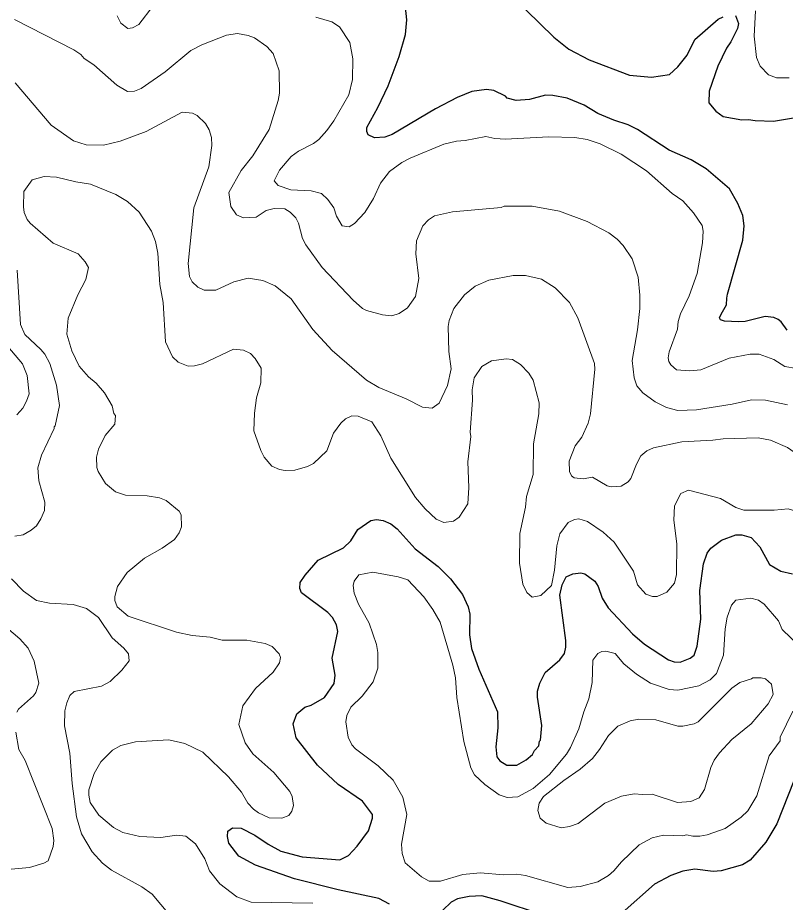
# Model space of a CAD drawing. Extents: x 447.8 to 473.9, y 7733.1 to 7760.8.
# Drawn here: x 453.399 to 455.425, y 7746.538 to 7748.871 of the extents above; entities that cross this region are included whole.
import ezdxf

# ---------------------------------------------------------------- set-up
doc = ezdxf.new("R2010")
doc.units = 0
doc.header["$LTSCALE"] = 0.032
doc.layers.add('1', color=7, linetype='Continuous', lineweight=25)
doc.layers.add('2', color=7, linetype='Continuous', lineweight=13)

msp = doc.modelspace()

# ---------------------------------------------------------------- linework, layer by layer
at = {"layer": '1'}
for points in [[(454.4253, 7748.8656), (454.4174, 7748.9419), (454.3878, 7749.0156), (454.3655, 7749.0382), (454.3364, 7749.0367), (454.314, 7749.0131)], [(454.6687, 7748.9625), (454.8135, 7748.8201), (454.8533, 7748.7887), (454.9073, 7748.76), (455.0137, 7748.7196), (455.0711, 7748.7145), (455.1186, 7748.7218), (455.1411, 7748.7418), (455.1659, 7748.7723), (455.1861, 7748.8139), (455.2478, 7748.8676), (455.261, 7748.8739)], [(455.4298, 7748.0474), (455.4139, 7748.0695), (455.4055, 7748.0749), (455.3945, 7748.0805), (455.3716, 7748.0829), (455.319, 7748.0701), (455.3011, 7748.0693), (455.264, 7748.0705), (455.2537, 7748.074), (455.2512, 7748.0798), (455.2542, 7748.0877), (455.2588, 7748.0952), (455.2692, 7748.1141), (455.2703, 7748.1313), (455.2724, 7748.1423), (455.3126, 7748.2849), (455.3157, 7748.3226), (455.3126, 7748.3495), (455.2997, 7748.3814), (455.2771, 7748.4198), (455.2158, 7748.4729), (455.1761, 7748.4967), (455.1183, 7748.5223), (455.0342, 7748.5768), (455.0096, 7748.5887), (454.9716, 7748.6006), (454.9299, 7748.6182), (454.8939, 7748.641), (454.849, 7748.6593), (454.8108, 7748.6664), (454.7916, 7748.6672), (454.7491, 7748.6553), (454.7144, 7748.6529), (454.6904, 7748.6591), (454.6865, 7748.6645), (454.6553, 7748.6792), (454.6358, 7748.6817), (454.5976, 7748.6768), (454.5588, 7748.6607), (454.5017, 7748.6305), (454.3873, 7748.5629), (454.3681, 7748.5558), (454.3401, 7748.5548), (454.3238, 7748.5621), (454.3202, 7748.5708), (454.32, 7748.5816), (454.349, 7748.6341), (454.3763, 7748.6918), (454.4059, 7748.7687), (454.4222, 7748.8272), (454.4253, 7748.8656)], [(455.2934, 7748.8772), (455.3012, 7748.856)], [(455.3012, 7748.856), (455.2982, 7748.8424), (455.2808, 7748.8078), (455.2692, 7748.7912), (455.2468, 7748.7431), (455.2239, 7748.6775)], [(455.2239, 7748.6775), (455.2229, 7748.6465), (455.2411, 7748.6244), (455.2609, 7748.6103), (455.3102, 7748.6016), (455.3271, 7748.6031), (455.3451, 7748.5999), (455.3932, 7748.5984), (455.4461, 7748.6072)], [(454.3801, 7746.5336), (454.3521, 7746.5483), (454.2441, 7746.5713), (454.1297, 7746.6004), (454.0267, 7746.6363), (453.982, 7746.6596), (453.9558, 7746.6943), (453.9524, 7746.7119), (453.9531, 7746.7259), (453.9652, 7746.7348), (453.9884, 7746.7338), (454.025, 7746.7156), (454.0599, 7746.6918), (454.0935, 7746.6733), (454.1491, 7746.6585), (454.2486, 7746.6505), (454.2714, 7746.6618), (454.2944, 7746.6863), (454.3249, 7746.7264), (454.3355, 7746.7603), (454.3355, 7746.7696), (454.3084, 7746.805), (454.2443, 7746.849), (454.1904, 7746.8997), (454.1333, 7746.9718), (454.1256, 7747.0085), (454.1351, 7747.0351), (454.1568, 7747.0528), (454.1736, 7747.058), (454.2083, 7747.0781), (454.2338, 7747.115), (454.2369, 7747.137), (454.2291, 7747.1821), (454.2433, 7747.2521), (454.24, 7747.2704), (454.2293, 7747.2896), (454.2171, 7747.3027), (454.1474, 7747.3541), (454.1432, 7747.3656), (454.1442, 7747.3818), (454.1573, 7747.4012), (454.1916, 7747.4404), (454.2588, 7747.4732), (454.2776, 7747.4919), (454.2968, 7747.5216), (454.3303, 7747.5451), (454.3456, 7747.5474), (454.3633, 7747.5451), (454.3835, 7747.5365), (454.4002, 7747.5228), (454.4475, 7747.47), (454.5081, 7747.4238), (454.5411, 7747.3915), (454.573, 7747.3499), (454.588, 7747.3174), (454.592, 7747.2977), (454.5913, 7747.2436), (454.5965, 7747.2078), (454.6158, 7747.1534), (454.6649, 7747.0403), (454.6656, 7746.9984), (454.661, 7746.9486), (454.6633, 7746.9217), (454.6715, 7746.9111), (454.6894, 7746.8998), (454.7157, 7746.9001), (454.7409, 7746.9139), (454.7577, 7746.9277), (454.7623, 7746.9386), (454.7739, 7746.9511), (454.7757, 7746.9628), (454.7788, 7746.966), (454.782, 7747.0044), (454.7708, 7747.079), (454.7708, 7747.0949), (454.7766, 7747.1165), (454.7907, 7747.1447), (454.8299, 7747.1777), (454.8414, 7747.1943)], [(454.8465, 7747.3969), (454.8641, 7747.4048), (454.885, 7747.4072), (454.8958, 7747.4047), (454.9215, 7747.3855), (454.9305, 7747.3714), (454.9409, 7747.3403), (454.9567, 7747.3145), (455.0213, 7747.2462), (455.0532, 7747.2194), (455.1167, 7747.1773), (455.131, 7747.1725), (455.1475, 7747.1716), (455.1736, 7747.1821), (455.1838, 7747.1904), (455.1923, 7747.2135), (455.202, 7747.2848), (455.199, 7747.3604), (455.2085, 7747.4308), (455.2181, 7747.4593), (455.2279, 7747.4722), (455.2565, 7747.4937), (455.2943, 7747.5072), (455.3098, 7747.5073), (455.3348, 7747.5005), (455.3572, 7747.4758), (455.3829, 7747.4293), (455.4124, 7747.4119), (455.4434, 7747.4048)], [(454.8414, 7747.1943), (454.8453, 7747.2109), (454.8453, 7747.2284), (454.8294, 7747.3479), (454.8356, 7747.3756), (454.8465, 7747.3969)], [(455.4468, 7746.8588), (455.4021, 7746.7451), (455.3734, 7746.6972), (455.3322, 7746.6491), (455.3119, 7746.6374), (455.2552, 7746.621), (455.2338, 7746.6193), (455.1857, 7746.6256), (455.1539, 7746.62), (455.1223, 7746.609), (455.0797, 7746.5863), (454.9938, 7746.5106)], [(454.784, 7746.5054), (454.6722, 7746.542), (454.6236, 7746.555), (454.5905, 7746.5534), (454.5595, 7746.5471), (454.5429, 7746.5388), (454.5208, 7746.5172)]]:
    msp.add_lwpolyline(points, dxfattribs=at)
at = {"layer": '2'}
for points in [[(453.6615, 7748.8759), (453.6711, 7748.8573), (453.689, 7748.843), (453.7014, 7748.8443), (453.7184, 7748.8531), (453.7942, 7748.9523)], [(455.4344, 7748.713), (455.4009, 7748.713), (455.3798, 7748.7203), (455.3586, 7748.7431), (455.3481, 7748.7666), (455.3424, 7748.823), (455.3462, 7748.8898)], [(454.4509, 7748.283), (454.4494, 7748.2486), (454.4573, 7748.1833), (454.4485, 7748.1361), (454.4277, 7748.1062), (454.4052, 7748.091), (454.3863, 7748.0854), (454.3614, 7748.0874), (454.3191, 7748.099), (454.3091, 7748.1041), (454.2844, 7748.126), (454.202, 7748.2122), (454.1591, 7748.2724), (454.15, 7748.2892), (454.1399, 7748.3298), (454.1324, 7748.3431), (454.1181, 7748.3587), (454.1035, 7748.3675), (454.0754, 7748.3683), (454.0549, 7748.363), (454.0285, 7748.3451), (453.9949, 7748.3435), (453.9765, 7748.3515), (453.9613, 7748.3732), (453.9557, 7748.4105), (453.9881, 7748.4686), (454.0191, 7748.5072), (454.0622, 7748.5768), (454.0862, 7748.6533), (454.0893, 7748.6722), (454.0885, 7748.7313), (454.0726, 7748.7772), (454.0563, 7748.7951), (454.0237, 7748.8179), (454.0074, 7748.8244), (453.9784, 7748.8293), (453.9498, 7748.8256), (453.8848, 7748.7998), (453.8557, 7748.7845), (453.7878, 7748.7289), (453.7242, 7748.6843), (453.7066, 7748.6777), (453.6882, 7748.6769), (453.6604, 7748.6936), (453.5999, 7748.7472), (453.5739, 7748.7638), (453.565, 7748.774), (453.5469, 7748.7861), (453.3904, 7748.8669)], [(454.1857, 7748.8726), (454.2278, 7748.8607), (454.2483, 7748.847), (454.275, 7748.8059), (454.2833, 7748.7629), (454.2825, 7748.7086), (454.2723, 7748.6678), (454.2333, 7748.5995), (454.215, 7748.5735), (454.1936, 7748.5502), (454.1797, 7748.5395), (454.1397, 7748.5192), (454.1203, 7748.5048), (454.0893, 7748.4692), (454.0756, 7748.4407), (454.0865, 7748.4283), (454.1194, 7748.4169), (454.1731, 7748.4146), (454.2007, 7748.4072), (454.2168, 7748.3922), (454.2329, 7748.3701), (454.24, 7748.3476), (454.2547, 7748.322), (454.2734, 7748.3194), (454.2879, 7748.3288), (454.3152, 7748.3575), (454.338, 7748.3941), (454.356, 7748.4353), (454.3802, 7748.4656), (454.4122, 7748.4893), (454.4346, 7748.5011), (454.5235, 7748.538), (454.5567, 7748.546), (454.5793, 7748.5476), (454.6338, 7748.5579), (454.6583, 7748.5524), (454.6859, 7748.5511), (454.7999, 7748.5574), (454.8693, 7748.5549), (454.9015, 7748.5503), (454.9361, 7748.5388)], [(455.3858, 7747.7574), (455.3533, 7747.763), (455.2608, 7747.7606), (455.233, 7747.7567), (455.1518, 7747.7526), (455.077, 7747.7366), (455.0591, 7747.7293), (455.0437, 7747.7153), (455.0316, 7747.6939), (455.0168, 7747.6559), (455.0101, 7747.6473), (454.991, 7747.6356), (454.9654, 7747.6341), (454.9544, 7747.6362), (454.9153, 7747.6595), (454.8915, 7747.6549), (454.8673, 7747.6573), (454.8606, 7747.6632), (454.8553, 7747.6747), (454.8542, 7747.7016), (454.8696, 7747.7417), (454.8877, 7747.7647), (454.9046, 7747.8023), (454.9103, 7747.8267), (454.9215, 7747.9443), (454.9207, 7747.9591), (454.8773, 7748.08), (454.8549, 7748.1198), (454.8171, 7748.1592), (454.7815, 7748.1814), (454.739, 7748.1911), (454.706, 7748.1911), (454.6419, 7748.1789), (454.6058, 7748.1633), (454.5776, 7748.1405), (454.5497, 7748.104), (454.5377, 7748.0726), (454.5352, 7748.0567), (454.5368, 7747.9908), (454.5424, 7747.945), (454.5334, 7747.9014), (454.5108, 7747.8547), (454.4923, 7747.8417), (454.4675, 7747.8439), (454.4238, 7747.8657), (454.3514, 7747.8958), (454.319, 7747.915), (454.2286, 7747.9935), (454.1773, 7748.0486), (454.1208, 7748.1294), (454.0785, 7748.1637), (454.0458, 7748.1784), (454.0074, 7748.1847), (453.9689, 7748.175), (453.9218, 7748.1528), (453.891, 7748.1526), (453.8742, 7748.1606), (453.8596, 7748.175), (453.8522, 7748.189), (453.8482, 7748.2228), (453.8639, 7748.3697), (453.9035, 7748.4776), (453.9107, 7748.5344), (453.9098, 7748.5549), (453.9043, 7748.5751), (453.894, 7748.5925), (453.8728, 7748.613), (453.8603, 7748.6198), (453.8329, 7748.6223), (453.7374, 7748.5713), (453.6688, 7748.546), (453.6249, 7748.5351), (453.5793, 7748.5359), (453.5462, 7748.5461), (453.4872, 7748.5874), (453.3925, 7748.6995)], [(454.9361, 7748.5388), (454.9911, 7748.5113), (455.0586, 7748.4672), (455.1264, 7748.4078), (455.1541, 7748.388), (455.1827, 7748.357)], [(453.424, 7748.3389), (453.4161, 7748.3573), (453.4138, 7748.3725), (453.4149, 7748.4126), (453.4372, 7748.4436), (453.4687, 7748.4524), (453.5014, 7748.4508), (453.5521, 7748.4381), (453.5908, 7748.4324), (453.6576, 7748.4054), (453.6885, 7748.3868), (453.7195, 7748.3583), (453.7519, 7748.3081), (453.7625, 7748.2814), (453.7688, 7748.2499), (453.7737, 7748.1672), (453.7824, 7748.1204), (453.7887, 7748.0165), (453.8076, 7747.9769), (453.8225, 7747.9631), (453.8487, 7747.9523), (453.8655, 7747.9529), (453.8864, 7747.9581), (453.9679, 7747.9971), (453.9951, 7747.9946), (454.0135, 7747.9857), (454.0257, 7747.9728), (454.0411, 7747.9469), (454.0405, 7747.9081), (454.0294, 7747.8684), (454.0238, 7747.828), (454.0223, 7747.7813), (454.04, 7747.7296), (454.049, 7747.7123), (454.0696, 7747.6885), (454.0897, 7747.6796), (454.1044, 7747.6766), (454.1301, 7747.6779), (454.1638, 7747.6872), (454.1795, 7747.6959), (454.2144, 7747.7289), (454.2323, 7747.7754), (454.2516, 7747.8018), (454.2638, 7747.8133), (454.2807, 7747.8208), (454.2977, 7747.8204), (454.333, 7747.8054), (454.3571, 7747.7684), (454.3833, 7747.7099), (454.4482, 7747.6054), (454.4738, 7747.5757), (454.5033, 7747.5486), (454.5235, 7747.5403), (454.5489, 7747.5432), (454.564, 7747.5539), (454.5863, 7747.5891), (454.5896, 7747.6324), (454.5865, 7747.7), (454.5944, 7747.7671), (454.5929, 7747.7778), (454.5992, 7747.8625), (454.5985, 7747.8895), (454.6035, 7747.9216), (454.6239, 7747.9512), (454.6489, 7747.9666), (454.6875, 7747.9715), (454.7047, 7747.9699), (454.7254, 7747.9565), (454.7473, 7747.9341), (454.7595, 7747.9154), (454.7748, 7747.8559), (454.7741, 7747.8268), (454.7596, 7747.7472), (454.7587, 7747.6662), (454.7412, 7747.6086), (454.7388, 7747.5802), (454.7241, 7747.5111), (454.7228, 7747.433), (454.7316, 7747.3772), (454.7426, 7747.3555), (454.7562, 7747.3431), (454.7793, 7747.3471), (454.8074, 7747.3741), (454.8156, 7747.4141), (454.8213, 7747.4782), (454.8291, 7747.51), (454.8517, 7747.5402), (454.868, 7747.548), (454.8795, 7747.5499), (454.9027, 7747.5426), (454.9437, 7747.514), (454.9732, 7747.4878), (455.0238, 7747.4118), (455.0342, 7747.3755), (455.0569, 7747.3505)], [(454.6743, 7748.3707), (454.546, 7748.3594), (454.4989, 7748.3484), (454.4832, 7748.3382), (454.4683, 7748.3224), (454.4509, 7748.283)], [(455.43, 7747.8503), (455.3722, 7747.8624), (455.3352, 7747.8634), (455.2844, 7747.8518), (455.1899, 7747.8369), (455.1409, 7747.8353), (455.1112, 7747.8428), (455.0808, 7747.8583), (455.0484, 7747.8823), (455.033, 7747.9002), (455.0259, 7747.9217), (455.0201, 7747.9669), (455.0346, 7748.0479), (455.0409, 7748.1047), (455.0409, 7748.1393), (455.0362, 7748.1868), (455.02, 7748.2352), (454.9966, 7748.2708), (454.9811, 7748.2871), (454.9587, 7748.3036), (454.9016, 7748.3342), (454.8282, 7748.3611), (454.7563, 7748.3739), (454.6824, 7748.3739), (454.6743, 7748.3707)], [(455.1827, 7748.357), (455.2053, 7748.3228), (455.2076, 7748.3081), (455.206, 7748.2772), (455.1919, 7748.1967), (455.171, 7748.1377), (455.1482, 7748.0906), (455.1419, 7748.0702), (455.1399, 7748.0497), (455.1179, 7747.9896), (455.1155, 7747.9745), (455.117, 7747.9646), (455.1227, 7747.9553), (455.137, 7747.9422), (455.1719, 7747.9395), (455.2013, 7747.9425), (455.2762, 7747.9737), (455.3321, 7747.9835), (455.3553, 7747.984), (455.3946, 7747.9697), (455.4235, 7747.9514), (455.485, 7747.9411)], [(453.5852, 7748.2124), (453.5772, 7748.2272), (453.5585, 7748.2481), (453.492, 7748.2766), (453.4314, 7748.329), (453.424, 7748.3389)], [(453.3977, 7748.2056), (453.4062, 7748.0623), (453.4179, 7748.0358), (453.46, 7747.9966), (453.47, 7747.9841), (453.4834, 7747.9594), (453.5014, 7747.9022), (453.5091, 7747.8485), (453.4977, 7747.7945), (453.4947, 7747.7924), (453.4946, 7747.7875), (453.4612, 7747.7177), (453.4523, 7747.6841), (453.4547, 7747.6497), (453.4706, 7747.5939), (453.4691, 7747.5719), (453.4596, 7747.5493), (453.4481, 7747.5315), (453.4343, 7747.5196), (453.4132, 7747.5075), (453.3911, 7747.5042)], [(454.1773, 7746.5359), (454.0145, 7746.5386), (453.9773, 7746.5528), (453.9322, 7746.5865), (453.9049, 7746.6211), (453.8922, 7746.6529), (453.8684, 7746.6927), (453.8422, 7746.713), (453.8181, 7746.7155), (453.7764, 7746.7094), (453.7211, 7746.7119), (453.6764, 7746.7224), (453.6513, 7746.7358), (453.613, 7746.7679), (453.5903, 7746.8014), (453.5861, 7746.8206), (453.5864, 7746.8348), (453.6002, 7746.8783), (453.6179, 7746.9084), (453.649, 7746.9394), (453.6705, 7746.9519), (453.7095, 7746.9615), (453.7979, 7746.9663), (453.8399, 7746.9573), (453.8872, 7746.9344), (453.9555, 7746.8695), (453.9892, 7746.8284), (454.0064, 7746.7999), (454.0212, 7746.7837), (454.0342, 7746.7741), (454.0625, 7746.7611), (454.0958, 7746.7599), (454.1141, 7746.7667), (454.1219, 7746.7786), (454.1263, 7746.7936), (454.1232, 7746.8174), (454.1168, 7746.8306), (454.0744, 7746.8803), (454.0189, 7746.9296), (453.999, 7746.9588), (453.9821, 7747.0072), (453.9925, 7747.0567), (454.0267, 7747.1023), (454.073, 7747.1455), (454.0897, 7747.1697), (454.092, 7747.1836), (454.0886, 7747.1931), (454.07, 7747.2132), (454.0516, 7747.221), (454.0034, 7747.2292), (453.9387, 7747.2292), (453.9067, 7747.2372), (453.8589, 7747.242), (453.8182, 7747.2509), (453.69, 7747.2927), (453.6616, 7747.3175), (453.6551, 7747.3339), (453.655, 7747.3443), (453.6617, 7747.3712), (453.6873, 7747.4076), (453.733, 7747.4461), (453.7803, 7747.4718), (453.8123, 7747.4953), (453.8249, 7747.5123), (453.8313, 7747.5283), (453.8298, 7747.56), (453.8249, 7747.57), (453.7904, 7747.5979), (453.7726, 7747.6049), (453.7405, 7747.6099), (453.6835, 7747.6124), (453.6568, 7747.6211), (453.6306, 7747.6424), (453.6107, 7747.6747), (453.6076, 7747.6848), (453.607, 7747.7126), (453.6121, 7747.7329), (453.6298, 7747.7697), (453.655, 7747.7992), (453.6566, 7747.8221), (453.6527, 7747.8278), (453.6484, 7747.8475), (453.6279, 7747.8823), (453.6059, 7747.9075), (453.5856, 7747.9239), (453.5609, 7747.9526), (453.5417, 7747.9927), (453.5284, 7748.0368), (453.5322, 7748.0787), (453.5572, 7748.1404), (453.5789, 7748.181), (453.5852, 7748.2124)], [(453.3472, 7748.0332), (453.4114, 7747.9584), (453.4241, 7747.9277), (453.4288, 7747.879), (453.4224, 7747.8598), (453.4124, 7747.8414), (453.3967, 7747.8238)], [(455.6216, 7747.5972), (455.5893, 7747.612), (455.5361, 7747.6461), (455.4658, 7747.7133), (455.43, 7747.7373), (455.3858, 7747.7574)], [(455.1371, 7747.4028), (455.1379, 7747.4839), (455.13, 7747.5464), (455.132, 7747.5839), (455.1491, 7747.6162), (455.1691, 7747.6253), (455.2531, 7747.6028), (455.2943, 7747.5798), (455.3155, 7747.5724), (455.395, 7747.5724), (455.4321, 7747.5755), (455.5305, 7747.545), (455.5558, 7747.5247), (455.5725, 7747.5055), (455.596, 7747.4667), (455.6059, 7747.4339), (455.6401, 7747.3802), (455.668, 7747.3507), (455.6836, 7747.342), (455.7144, 7747.3351), (455.7404, 7747.3358), (455.7609, 7747.341), (455.87, 7747.3811)], [(453.3827, 7747.3909), (453.4143, 7747.3585), (453.4486, 7747.334), (453.4827, 7747.3271), (453.5453, 7747.324), (453.5799, 7747.3133), (453.6122, 7747.2896), (453.6483, 7747.2359), (453.6792, 7747.2082), (453.6908, 7747.1934), (453.6926, 7747.1751), (453.6734, 7747.1505), (453.6427, 7747.1207), (453.62, 7747.1084), (453.5478, 7747.0938), (453.5364, 7747.0833), (453.5281, 7747.0643), (453.5228, 7747.0428), (453.5223, 7747.0034), (453.5364, 7746.9312), (453.5428, 7746.8514), (453.5541, 7746.7632), (453.567, 7746.7184), (453.5952, 7746.6715), (453.6224, 7746.6414), (453.6459, 7746.6227), (453.7265, 7746.5794), (453.7539, 7746.5596), (453.7996, 7746.5048)], [(455.4626, 7747.2127), (455.4164, 7747.2581), (455.4068, 7747.2803), (455.3689, 7747.3243), (455.354, 7747.3351), (455.3335, 7747.3406), (455.2937, 7747.3351), (455.2827, 7747.3222), (455.2711, 7747.29), (455.266, 7747.2594), (455.2613, 7747.19), (455.2429, 7747.1419), (455.2264, 7747.1245), (455.1963, 7747.1093), (455.1407, 7747.0978), (455.1182, 7747.0991), (455.0692, 7747.1162), (455.0322, 7747.1397), (454.9986, 7747.1674), (454.9758, 7747.1945), (454.9511, 7747.2004), (454.9407, 7747.1997), (454.9294, 7747.1945), (454.9167, 7747.1767), (454.915, 7747.1175), (454.9064, 7747.0752), (454.8925, 7747.0405), (454.8797, 7746.9956), (454.8577, 7746.9462), (454.8473, 7746.9292), (454.802, 7746.8749), (454.7589, 7746.8379), (454.7191, 7746.8165), (454.6904, 7746.815), (454.6691, 7746.8217), (454.6313, 7746.8486), (454.6041, 7746.8741), (454.5943, 7746.8931), (454.5761, 7746.962), (454.5576, 7747.0787), (454.5544, 7747.1299), (454.5474, 7747.1632), (454.5141, 7747.2768), (454.4946, 7747.3108), (454.4708, 7747.3441), (454.4283, 7747.3887), (454.4025, 7747.397), (454.3364, 7747.4087), (454.2991, 7747.4016), (454.2867, 7747.3852), (454.2843, 7747.374)], [(455.0569, 7747.3505), (455.0739, 7747.3447), (455.0862, 7747.345), (455.1117, 7747.3557), (455.1318, 7747.3797), (455.1371, 7747.4028)], [(454.2843, 7747.374), (454.2867, 7747.3531), (454.2985, 7747.3247), (454.3262, 7747.2743), (454.3455, 7747.2177), (454.3491, 7747.197)], [(453.3694, 7747.2631), (453.404, 7747.2333), (453.4261, 7747.2087), (453.4425, 7747.1739), (453.4546, 7747.1162), (453.4466, 7747.0917), (453.4403, 7747.0828), (453.4008, 7747.0479), (453.3963, 7747.0398)], [(454.3491, 7747.197), (454.3491, 7747.1558), (454.3371, 7747.1197), (454.308, 7747.0815), (454.2779, 7747.0526), (454.2672, 7747.0306), (454.2646, 7747.0138), (454.2711, 7746.9735), (454.2805, 7746.9535), (454.2905, 7746.9425), (454.3502, 7746.8979), (454.3898, 7746.86), (454.4148, 7746.8151), (454.4261, 7746.7699), (454.4117, 7746.6917), (454.4137, 7746.6671), (454.4216, 7746.6423), (454.464, 7746.6053), (454.4849, 7746.5941), (454.5147, 7746.5936), (454.5739, 7746.6113)], [(454.5739, 7746.6113), (454.6194, 7746.616), (454.6815, 7746.6105), (454.7163, 7746.612), (454.739, 7746.6087), (454.8502, 7746.5776), (454.8835, 7746.5797), (454.9298, 7746.5921), (454.9576, 7746.6087), (454.972, 7746.6208), (454.9924, 7746.6453), (455.0388, 7746.6897), (455.0736, 7746.7081), (455.1027, 7746.7154), (455.1544, 7746.7139), (455.1634, 7746.7161), (455.1803, 7746.7123), (455.1992, 7746.7123), (455.2187, 7746.7164), (455.2655, 7746.7327), (455.3081, 7746.7629), (455.3257, 7746.779), (455.3492, 7746.819), (455.382, 7746.9244), (455.4111, 7746.9642), (455.4107, 7746.9737), (455.4445, 7747.042)], [(453.3937, 7746.9873), (453.4014, 7746.9414), (453.4188, 7746.912), (453.4899, 7746.7327), (453.4938, 7746.7016), (453.4923, 7746.6855), (453.4793, 7746.6473), (453.468, 7746.6411), (453.4299, 7746.6303), (453.3818, 7746.6257)]]:
    msp.add_lwpolyline(points, dxfattribs=at)
msp.add_lwpolyline([(454.9485, 7746.7996), (454.9924, 7746.8181), (455.0257, 7746.8244), (455.0478, 7746.8221), (455.0736, 7746.8235), (455.1397, 7746.8015), (455.1753, 7746.8042), (455.1973, 7746.8136), (455.2116, 7746.8356), (455.228, 7746.8939), (455.2368, 7746.9131), (455.2508, 7746.9328), (455.2836, 7746.9677), (455.3341, 7747.0086), (455.3794, 7747.0612), (455.3928, 7747.0861), (455.388, 7747.1138), (455.3723, 7747.1272), (455.3607, 7747.1306), (455.3387, 7747.1306), (455.3356, 7747.1275), (455.3049, 7747.118), (455.2836, 7747.1031), (455.1943, 7747.0139), (455.1839, 7747.0087), (455.1544, 7747.0028), (455.1407, 7747.003), (455.0831, 7747.0193), (455.0382, 7747.0216), (455.0154, 7747.0166), (454.9827, 7747.0025), (454.9582, 7746.9777), (454.9343, 7746.9408), (454.9153, 7746.9177), (454.8828, 7746.8892), (454.8397, 7746.8597), (454.7866, 7746.817), (454.7747, 7746.7992), (454.7717, 7746.7807), (454.7775, 7746.7603), (454.7938, 7746.7473), (454.833, 7746.7347), (454.8552, 7746.7377), (454.8776, 7746.7464)], close=True, dxfattribs=at)

doc.saveas('drawing.dxf')
